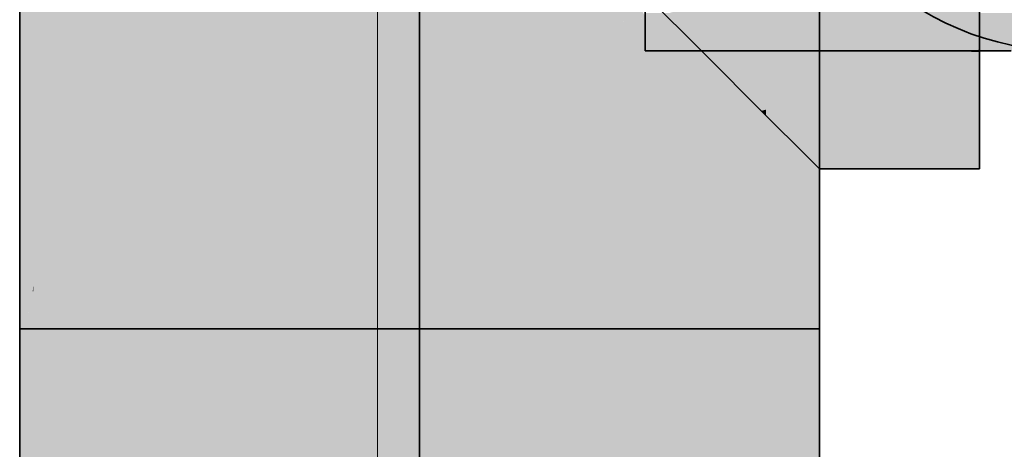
# Model space of a CAD drawing. Extents: x -459 to 541, y -543 to 550.
# Tile 564 of 577: x 229.176 to 231.343, y 401.521 to 402.466. Entities that reach past the tile are written whole.
import ezdxf
from ezdxf.lldxf.tags import DXFTag

# ---------------------------------------------------------------- set-up
doc = ezdxf.new("R2010")
doc.units = 0
doc.layers.get('0').update_dxf_attribs({"lineweight": 35})
doc.layers.add('0-Shading', color=7, linetype='Continuous', lineweight=35)
doc.layers.add('5_UG-BESTAND', color=7, linetype='Continuous', lineweight=25)
doc.layers.add('H_Vorlauf', color=1, linetype='Continuous', lineweight=35, true_color=0xff0000)
tags = doc.linetypes.add('STRICHPUNKT2_S5', pattern=[0.01, 0.008, -0.001, 0, -0.001]).pattern_tags.tags
tags[10:11] = [DXFTag(74, 4), DXFTag(75, 0), DXFTag(340, '0'), DXFTag(46, 1.0), DXFTag(50, 0.0), DXFTag(44, 0.0), DXFTag(45, 0.0)]
tags[8:9] = [DXFTag(74, 4), DXFTag(75, 0), DXFTag(340, '0'), DXFTag(46, 1.0), DXFTag(50, 0.0), DXFTag(44, 0.0), DXFTag(45, 0.0)]
tags[6:7] = [DXFTag(74, 4), DXFTag(75, 0), DXFTag(340, '0'), DXFTag(46, 1.0), DXFTag(50, 0.0), DXFTag(44, 0.0), DXFTag(45, 0.0)]
tags[4:5] = [DXFTag(74, 4), DXFTag(75, 0), DXFTag(340, '0'), DXFTag(46, 1.0), DXFTag(50, 0.0), DXFTag(44, 0.0), DXFTag(45, 0.0)]

# ---------------------------------------------------------------- blocks, each defined once
blk = doc.blocks.new('Shading-A07ALAKX1N', base_point=(152.5493, 262.2348))
at = {"layer": '0-Shading', "color": 12, "true_color": 0xcd0000}
for points in [[(229.4342, 402.6458), (229.4342, 402.7341), (229.2943, 402.4451), (229.2943, 402.672)], [(229.4342, 402.4511), (229.4342, 402.6458), (229.2943, 402.3912), (229.2943, 402.4451)], [(230.8186, 402.3082), (230.8186, 402.5084), (230.6787, 402.3954), (230.6787, 402.4923)], [(229.4342, 402.3954), (229.4342, 402.4511), (229.2943, 402.158), (229.2943, 402.3912)], [(229.2943, 402.1278), (229.4342, 402.2401), (229.2943, 402.158), (229.4342, 402.3954)], [(230.8186, 402.3082), (230.6787, 402.3954), (230.7403, 402.2908)], [(230.6787, 402.3954), (230.7755, 402.2987), (230.7431, 402.3954), (230.7927, 402.3035)], [(230.6787, 402.3954), (230.6787, 402.2772), (230.7403, 402.2908)], [(230.7927, 402.3035), (230.8667, 402.3243), (230.7431, 402.3954), (230.8545, 402.3954)], [(230.8896, 402.2885), (230.8186, 402.2556), (231.2885, 402.3954), (231.2885, 402.2556)], [(230.8667, 402.3243), (231.1202, 402.3954), (230.8545, 402.3954)], [(231.1202, 402.3954), (230.8667, 402.3243), (230.8896, 402.2885), (230.8736, 402.2841)], [(231.1202, 402.3954), (230.8896, 402.2885), (231.2702, 402.3954)], [(230.8896, 402.2885), (231.2885, 402.3954), (231.2702, 402.3954)], [(230.8667, 402.3243), (230.7755, 402.2987), (230.8736, 402.2841), (230.8084, 402.2657)], [(230.8186, 402.268), (230.8186, 402.3082), (230.8084, 402.2657), (230.7755, 402.2987)], [(230.7755, 402.2987), (230.6787, 402.2772), (230.8084, 402.2657), (230.6787, 402.237)], [(230.8084, 402.2657), (230.8186, 402.2556), (230.8896, 402.2885)], [(230.8186, 402.158), (230.8186, 402.2556), (230.7612, 402.2553), (230.8084, 402.2657)], [(230.8186, 402.2556), (230.8186, 402.268), (230.8084, 402.2657)], [(229.4342, 402.2401), (229.2943, 402.1278), (229.413, 402.1734)], [(229.4342, 402.1816), (229.4342, 402.2401), (229.413, 402.1734)], [(230.7612, 402.2553), (230.6787, 402.237), (230.8186, 401.7857), (230.6787, 401.7857)], [(230.7612, 402.2553), (230.8186, 401.7857), (230.8186, 402.158)], [(229.4342, 402.1816), (229.2943, 402.1278), (229.4342, 401.9437), (229.2943, 401.8998)], [(229.4342, 401.9437), (229.2943, 401.8998), (229.4342, 401.9035), (229.2943, 401.8596)], [(229.2943, 401.8596), (229.2943, 401.7857), (229.4342, 401.9035), (229.4342, 401.7857)], [(229.2943, 401.7857), (229.2943, 372.9933), (229.4342, 401.7857), (229.4342, 372.9509)], [(230.6787, 401.7857), (230.6787, 372.7871), (230.8186, 401.7857), (230.8186, 372.7927)]]:
    blk.add_solid(points, dxfattribs=at)
at = {"layer": '0-Shading', "color": 14, "true_color": 0xb00000}
for points in [[(229.2943, 402.4451), (229.2943, 402.672), (229.2064, 402.3374), (229.2064, 402.612)], [(230.9065, 402.3243), (230.8186, 402.5084), (230.8186, 402.3082)], [(230.9065, 402.3243), (230.9065, 402.4742), (230.8186, 402.5084), (230.8379, 402.5084)], [(229.2943, 402.4451), (229.2064, 402.3374), (229.2665, 402.3741)], [(229.2943, 402.3912), (229.2943, 402.4451), (229.2665, 402.3741)], [(229.2943, 402.158), (229.2943, 402.3912), (229.2064, 402.0839), (229.2064, 402.3374)], [(230.9065, 402.3243), (230.8186, 402.3082), (230.9065, 402.2841), (230.8186, 402.268)], [(230.8186, 402.2556), (230.9065, 402.1677), (230.8186, 402.268), (230.9065, 402.2841)], [(231.2885, 402.1677), (231.2885, 402.2556), (230.9065, 402.1677), (230.8186, 402.2556)], [(230.8186, 402.2556), (230.9065, 402.0927), (230.9065, 402.1677)], [(230.9065, 401.8813), (230.9065, 402.0927), (230.8186, 402.158), (230.8186, 402.2556)], [(229.2943, 402.158), (229.2064, 402.0839), (229.283, 402.1221)], [(229.2943, 402.1278), (229.2943, 402.158), (229.283, 402.1221)], [(230.8186, 402.158), (230.8186, 401.7857), (230.9065, 401.8813), (230.9065, 401.7857)], [(229.2943, 401.8998), (229.2943, 402.1278), (229.2064, 401.8813), (229.283, 402.1221)], [(229.283, 402.1221), (229.2064, 402.0839), (229.2064, 401.8813)], [(229.2943, 401.8998), (229.2064, 401.8813), (229.2064, 401.8688)], [(229.2943, 401.8998), (229.2064, 401.8688), (229.2943, 401.8596), (229.2064, 401.8286)], [(229.2064, 401.8286), (229.2064, 401.7857), (229.2943, 401.8596), (229.2943, 401.7857)], [(229.2064, 401.7857), (229.2064, 373.0329), (229.2943, 401.7857), (229.2943, 372.9933)], [(230.8186, 401.7857), (230.8186, 372.7927), (230.9065, 401.7857), (230.9065, 372.8091)]]:
    blk.add_solid(points, dxfattribs=at)
at = {"layer": '0-Shading', "color": 12, "true_color": 0xe40000}
for points in [[(229.4342, 402.4511), (229.5738, 402.4987), (229.4342, 402.6458), (229.5915, 402.5314)], [(230.4964, 402.4613), (230.554, 402.4711), (230.4964, 402.5777)], [(231.2885, 402.5777), (231.2563, 402.5777), (231.2885, 402.4418), (231.0715, 402.5323)], [(230.8395, 402.5443), (230.7072, 402.5084), (230.8438, 402.5014), (230.7322, 402.4297)], [(230.8545, 402.3954), (231.2885, 402.4418), (230.8463, 402.4771), (231.0715, 402.5323)], [(229.6165, 402.2415), (229.6165, 402.5132), (229.4342, 402.2401), (229.5738, 402.4987)], [(229.4342, 402.2401), (229.5738, 402.4987), (229.4342, 402.3954), (229.5187, 402.4799)], [(230.7072, 402.5084), (230.5959, 402.4782), (230.7322, 402.4297), (230.6787, 402.3954)], [(230.8545, 402.3954), (230.8438, 402.5014), (230.7431, 402.3954), (230.7322, 402.4297)], [(229.5187, 402.4799), (229.4342, 402.4511), (229.4342, 402.3954)], [(230.6787, 402.2772), (230.6787, 402.3954), (230.4964, 402.4613), (230.5959, 402.4782)], [(230.6787, 402.3954), (230.6787, 402.4923), (230.5959, 402.4782)], [(230.6787, 402.2772), (230.4964, 402.4613), (230.4964, 402.2333)], [(231.2885, 402.4418), (230.8545, 402.3954), (231.1202, 402.3954)], [(231.2885, 402.4418), (231.1202, 402.3954), (231.2885, 402.4005), (231.2702, 402.3954)], [(230.7322, 402.4297), (230.6787, 402.3954), (230.7431, 402.3954)], [(231.2702, 402.3954), (231.2885, 402.3954), (231.2885, 402.4005)], [(230.6787, 402.2772), (230.4964, 402.2333), (230.6787, 402.237), (230.4964, 402.1931)], [(229.6165, 402.2415), (229.4342, 402.2401), (229.4342, 402.1816)], [(229.6165, 402.2415), (229.4342, 402.1816), (229.6165, 401.9975), (229.4342, 401.9437)], [(230.4964, 402.1931), (230.4964, 401.7857), (230.6787, 402.237), (230.6787, 401.7857)], [(229.6165, 401.9975), (229.4342, 401.9437), (229.6165, 401.9573), (229.4342, 401.9035)], [(229.4342, 401.9035), (229.4342, 401.7857), (229.6165, 401.9573), (229.6165, 401.7857)], [(229.4342, 401.7857), (229.4342, 372.9509), (229.6165, 401.7857), (229.6165, 372.9085)], [(230.4964, 401.7857), (230.4964, 372.7927), (230.6787, 401.7857), (230.6787, 372.7871)]]:
    blk.add_solid(points, dxfattribs=at)
at = {"layer": '0-Shading', "color": 14, "true_color": 0x900000}
for points in [[(229.2064, 402.612), (229.1765, 402.5583), (229.2064, 402.3374), (229.1765, 402.2935)], [(230.9364, 402.4923), (230.9065, 402.5084), (230.9364, 402.3243), (230.9065, 402.3243)], [(229.2064, 402.3374), (229.1765, 402.2935), (229.2064, 402.0839), (229.1765, 402.0529)], [(230.9364, 402.3243), (230.9065, 402.3243), (230.9364, 402.2841), (230.9065, 402.2841)], [(230.9288, 402.0973), (230.9364, 402.2841), (230.9065, 402.1677), (230.9065, 402.2841)], [(230.9364, 402.0734), (230.9364, 402.2841), (230.9288, 402.0973)], [(231.2885, 402.1377), (231.2885, 402.1677), (230.9364, 402.1377), (230.9065, 402.1677)], [(230.9065, 402.0927), (230.9244, 401.9883), (230.9065, 402.1677), (230.9288, 402.0973)], [(230.9161, 401.7857), (230.9244, 401.9883), (230.9065, 401.8813), (230.9065, 402.0927)], [(230.9244, 401.9883), (230.9364, 401.918), (230.9288, 402.0973), (230.9364, 402.0734)], [(229.2064, 401.8813), (229.2064, 402.0839), (229.1765, 401.8527), (229.1765, 402.0529)], [(230.9364, 401.7857), (230.9364, 401.918), (230.9161, 401.7857), (230.9244, 401.9883)], [(229.2064, 401.8813), (229.1765, 401.8527), (229.2051, 401.868)], [(229.2064, 401.8688), (229.2064, 401.8813), (229.2051, 401.868)], [(230.9065, 401.8813), (230.9065, 401.7857), (230.9161, 401.7857)], [(229.2064, 401.8688), (229.1765, 401.8527), (229.2064, 401.8286), (229.1765, 401.8125)], [(229.2064, 401.8286), (229.2008, 401.8255), (229.2064, 401.7857), (229.1968, 401.7857)], [(229.2008, 401.8255), (229.1765, 401.8125), (229.1968, 401.7857), (229.1765, 401.7857)], [(229.1968, 401.7857), (229.1765, 401.7857), (229.1765, 401.5845)], [(229.2064, 401.7857), (229.1765, 373.0668), (229.2064, 373.0329)], [(229.2064, 401.7857), (229.1968, 401.7857), (229.1765, 373.0668), (229.1765, 401.5845)], [(230.9161, 401.7857), (230.9065, 401.7857), (230.9364, 372.8351), (230.9065, 372.8091)], [(230.9364, 401.7857), (230.9161, 401.7857), (230.9364, 401.5845)], [(230.9161, 401.7857), (230.9364, 372.8351), (230.9364, 401.5845)]]:
    blk.add_solid(points, dxfattribs=at)
at = {"layer": '0-Shading', "color": 1, "true_color": 0xfd0000}
for points in [[(230.0564, 402.3636), (230.0564, 402.616), (229.8287, 402.5732), (229.9901, 402.6113)], [(230.2842, 402.4174), (230.2842, 402.616), (230.0564, 402.3636), (230.0564, 402.616)], [(230.0564, 402.3636), (229.8287, 402.5732), (229.8287, 402.3036)], [(230.2842, 402.4174), (230.0564, 402.3636), (230.2842, 402.1795), (230.0564, 402.1195)], [(230.0564, 402.3636), (229.8287, 402.3036), (230.0564, 402.1195), (229.8287, 402.0574)], [(230.2842, 402.1795), (230.0564, 402.1195), (230.2842, 402.1393), (230.0564, 402.0793)], [(230.0564, 402.0793), (230.0564, 401.7857), (230.2842, 402.1393), (230.2842, 401.7857)], [(230.0564, 402.1195), (229.8287, 402.0574), (230.0564, 402.0793), (229.8287, 402.0172)], [(229.8287, 402.0172), (229.8287, 401.7857), (230.0564, 402.0793), (230.0564, 401.7857)], [(229.8287, 401.7857), (229.8287, 372.869), (230.0564, 401.7857), (230.0564, 372.8351)], [(230.0564, 401.7857), (230.0564, 372.8351), (230.2842, 401.7857), (230.2842, 372.8091)]]:
    blk.add_solid(points, dxfattribs=at)
at = {"layer": '0-Shading', "color": 1, "true_color": 0xf50000}
for points in [[(230.2842, 402.4174), (230.4724, 402.6017), (230.2842, 402.616)], [(230.2842, 402.4174), (230.4964, 402.4613), (230.4724, 402.6017), (230.4964, 402.5777)], [(229.8287, 402.5732), (229.6165, 402.5132), (229.8287, 402.3036), (229.6165, 402.2415)], [(230.4964, 402.4613), (230.2842, 402.4174), (230.4964, 402.2333), (230.2842, 402.1795)], [(229.8287, 402.3036), (229.6165, 402.2415), (229.8287, 402.0574), (229.6165, 401.9975)], [(230.4964, 402.2333), (230.2842, 402.1795), (230.4964, 402.1931), (230.2842, 402.1393)], [(230.2842, 402.1393), (230.2842, 401.7857), (230.4964, 402.1931), (230.4964, 401.7857)], [(229.8287, 402.0574), (229.6165, 401.9975), (229.8287, 402.0172), (229.6165, 401.9573)], [(229.6165, 401.9573), (229.6165, 401.7857), (229.8287, 402.0172), (229.8287, 401.7857)], [(229.6165, 401.7857), (229.6165, 372.9085), (229.8287, 401.7857), (229.8287, 372.869)], [(230.2842, 401.7857), (230.2842, 372.8091), (230.4964, 401.7857), (230.4964, 372.7927)]]:
    blk.add_solid(points, dxfattribs=at)
at = {"layer": '0-Shading', "color": 14, "true_color": 0xa00000}
for points in [[(230.7739, 402.4808), (230.553, 402.4808), (230.5578, 402.3977), (230.553, 402.3977)], [(230.8739, 402.4808), (230.7739, 402.4808), (230.7937, 402.3977), (230.5578, 402.3977)]]:
    blk.add_solid(points, dxfattribs=at)
at = {"layer": '0-Shading', "color": 14, "true_color": 0x9e0000}
for points in [[(230.9028, 402.4808), (230.8739, 402.4808), (230.9491, 402.3977), (230.7937, 402.3977)], [(231.173, 402.4808), (230.9028, 402.4808), (231.018, 402.3977), (230.9491, 402.3977)]]:
    blk.add_solid(points, dxfattribs=at)
at = {"layer": '0-Shading', "color": 14, "true_color": 0x990000}
blk.add_solid([(231.173, 402.4808), (231.018, 402.3977), (231.4298, 402.4808), (231.2106, 402.3977)], dxfattribs=at)
at = {"layer": '0-Shading', "color": 14, "true_color": 0x930000}
for points in [[(231.5477, 402.4808), (231.4298, 402.4808), (231.2538, 402.3977), (231.2106, 402.3977)], [(231.6269, 402.4808), (231.5477, 402.4808), (231.3584, 402.3977), (231.2538, 402.3977)]]:
    blk.add_solid(points, dxfattribs=at)
blk = doc.blocks.new('Referenz-A07ALAR41N', base_point=(-170.8075, 0))
at = {"layer": '5_UG-BESTAND', "color": 0, "linetype": 'STRICHPUNKT2_S5', "lineweight": 13, "ltscale": 0.13}
blk.add_line((229.9638, 257.0546), (229.9638, 454.8989), dxfattribs=at)
blk = doc.blocks.new('Rohr - 1703-A07ALBZG1N', base_point=(229.7564, 268.7956))
at = {"color": 0, "linetype": 'ByBlock', "lineweight": -2, "ltscale": 0.35}
blk.add_line((230.0564, 403.0177), (230.0564, 359.3693), dxfattribs=at)
blk = doc.blocks.new('Geometrie-A07ALC2G1N', base_point=(-101.1311, 241.343))
at = {"layer": 'H_Vorlauf', "lineweight": -2}
for p, q in [((229.1764, 404.2497), (229.1764, 401.7857)), ((230.9364, 401.7857), (230.9364, 404.2497)), ((230.553, 403.6377), (230.553, 402.3977)), ((230.6787, 402.3955), (230.4965, 402.5777)), ((230.4965, 402.5777), (230.6787, 402.3955)), ((231.2884, 402.3955), (231.2884, 402.5777)), ((231.2884, 402.5777), (231.2884, 402.3955)), ((230.553, 402.3977), (230.7937, 402.3977)), ((230.8186, 402.2556), (230.6787, 402.3955)), ((230.6787, 402.3955), (230.8186, 402.2556)), ((230.7937, 402.3977), (231.018, 402.3977)), ((231.018, 402.3977), (231.2106, 402.3977)), ((231.2106, 402.3977), (231.3584, 402.3977)), ((231.2884, 402.2556), (231.2884, 402.3955)), ((231.2884, 402.3955), (231.2884, 402.2556)), ((230.9065, 402.1677), (230.8186, 402.2556)), ((230.8186, 402.2556), (230.9065, 402.1677)), ((231.2884, 402.1677), (231.2884, 402.2556)), ((231.2884, 402.2556), (231.2884, 402.1677)), ((230.9365, 402.1377), (230.9065, 402.1677)), ((230.9065, 402.1677), (230.9365, 402.1377)), ((231.2884, 402.1377), (231.2884, 402.1677)), ((231.2884, 402.1677), (231.2884, 402.1377)), ((231.2884, 402.1377), (230.9365, 402.1377)), ((229.1764, 401.7857), (229.1764, 360.6893)), ((229.1764, 401.7857), (229.6919, 401.7857)), ((229.6919, 401.7857), (229.1764, 401.7857)), ((229.6919, 401.7857), (230.421, 401.7857)), ((230.421, 401.7857), (229.6919, 401.7857)), ((230.421, 401.7857), (230.9364, 401.7857)), ((230.9364, 401.7857), (230.421, 401.7857)), ((230.9364, 360.6893), (230.9364, 401.7857))]:
    blk.add_line(p, q, dxfattribs=at)
blk.add_circle((231.483, 403.0177), 0.62, dxfattribs=at)
blk.add_circle((231.483, 403.0177), 0.62, dxfattribs=at)
blk.add_circle((231.483, 403.0177), 0.62, dxfattribs=at)

msp = doc.modelspace()

# ---------------------------------------------------------------- block references
at = {"color": 251, "lineweight": 25, "ltscale": 0.25, "true_color": 0x585858}
msp.add_blockref('Referenz-A07ALAR41N', (-170.8075, 0), dxfattribs=at)
msp.add_blockref('Shading-A07ALAKX1N', (152.5493, 262.2348))
at = {"linetype": 'Continuous', "ltscale": 0.35}
msp.add_blockref('Geometrie-A07ALC2G1N', (-101.1311, 241.343), dxfattribs=at)
at = {"layer": 'H_Vorlauf', "ltscale": 0.35}
msp.add_blockref('Rohr - 1703-A07ALBZG1N', (229.7564, 268.7956), dxfattribs=at)

doc.saveas('drawing.dxf')
